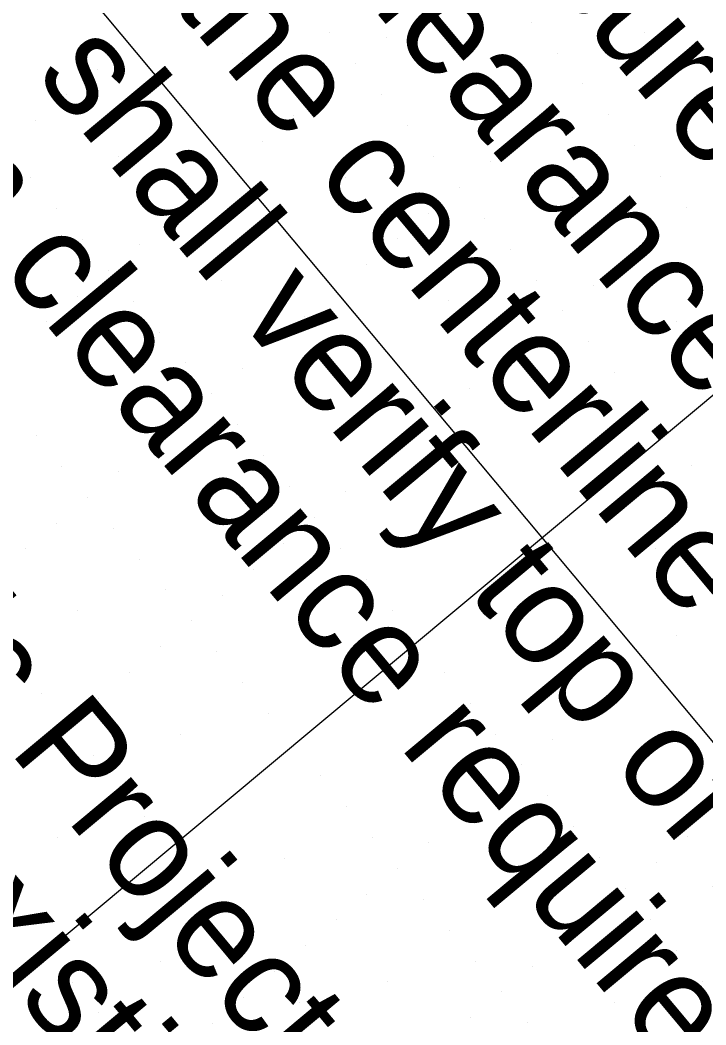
# Model space of a CAD drawing. Extents: x 2042995 to 2043795, y 305365 to 306249.
# Drawn here: x 2043525.2 to 2043542.21, y 305609.11 to 305634.05 of the extents above; entities that cross this region are included whole.
import ezdxf

# ---------------------------------------------------------------- set-up
doc = ezdxf.new("R2010")
doc.units = 0
for name, color, linetype in [('BR_AUTO DIMENSION', 7, 'Continuous'), ('BR_CONCRETE', 7, 'Continuous'), ('BR_GRID DOTS', 7, 'Continuous'), ('BR_GRID LINES', 7, 'Continuous')]:
    doc.layers.add(name, color=color, linetype=linetype)

msp = doc.modelspace()

# ---------------------------------------------------------------- linework, layer by layer
at = {"layer": 'BR_CONCRETE'}
msp.add_spline([(2043139.109, 306017.548), (2043148.199, 306007.16), (2043160.233, 305993.368), (2043172.245, 305979.557), (2043184.234, 305965.727), (2043196.201, 305951.879), (2043208.145, 305938.012), (2043220.067, 305924.126), (2043231.966, 305910.221), (2043243.843, 305896.297), (2043255.698, 305882.355), (2043267.529, 305868.394), (2043279.339, 305854.414), (2043291.126, 305840.415), (2043302.89, 305826.398), (2043314.632, 305812.361), (2043326.352, 305798.306), (2043338.049, 305784.233), (2043349.724, 305770.14), (2043361.376, 305756.029), (2043373.005, 305741.899), (2043384.613, 305727.75), (2043396.197, 305713.582), (2043407.76, 305699.396), (2043419.299, 305685.191), (2043430.817, 305670.967), (2043442.311, 305656.724), (2043453.784, 305642.463), (2043465.234, 305628.182), (2043476.661, 305613.883), (2043488.066, 305599.566), (2043499.448, 305585.229), (2043510.808, 305570.874), (2043522.146, 305556.5), (2043533.461, 305542.107), (2043544.753, 305527.695), (2043547.219, 305524.543)], degree=3, dxfattribs=at)
at = {"layer": 'BR_GRID DOTS'}
for p, q in [((2043537.877, 305634.002), (2043537.877, 305634.002)), ((2043532.884, 305633.74), (2043532.884, 305633.74)), ((2043540.694, 305633.749), (2043540.694, 305633.749)), ((2043527.891, 305633.478), (2043527.891, 305633.478)), ((2043534.292, 305633.614), (2043534.292, 305633.614)), ((2043530.708, 305633.225), (2043530.708, 305633.225)), ((2043538.518, 305633.234), (2043538.518, 305633.234)), ((2043533.525, 305632.972), (2043533.525, 305632.972)), ((2043539.926, 305633.108), (2043539.926, 305633.108)), ((2043527.123, 305632.837), (2043527.123, 305632.837)), ((2043536.342, 305632.719), (2043536.342, 305632.719)), ((2043539.159, 305632.467), (2043539.159, 305632.467)), ((2043526.355, 305632.196), (2043526.355, 305632.196)), ((2043532.757, 305632.331), (2043532.757, 305632.331)), ((2043534.166, 305632.205), (2043534.166, 305632.205)), ((2043541.976, 305632.214), (2043541.976, 305632.214)), ((2043531.99, 305631.69), (2043531.99, 305631.69)), ((2043538.391, 305631.825), (2043538.391, 305631.825)), ((2043539.8, 305631.699), (2043539.8, 305631.699)), ((2043525.588, 305631.555), (2043525.588, 305631.555)), ((2043534.807, 305631.437), (2043534.807, 305631.437)), ((2043537.624, 305631.184), (2043537.624, 305631.184)), ((2043531.222, 305631.049), (2043531.222, 305631.049)), ((2043540.441, 305630.931), (2043540.441, 305630.931)), ((2043527.638, 305630.661), (2043527.638, 305630.661)), ((2043535.448, 305630.67), (2043535.448, 305630.67)), ((2043530.455, 305630.408), (2043530.455, 305630.408)), ((2043536.856, 305630.543), (2043536.856, 305630.543)), ((2043533.272, 305630.155), (2043533.272, 305630.155)), ((2043541.082, 305630.164), (2043541.082, 305630.164)), ((2043525.461, 305630.147), (2043525.461, 305630.147)), ((2043529.687, 305629.767), (2043529.687, 305629.767)), ((2043536.089, 305629.902), (2043536.089, 305629.902)), ((2043538.906, 305629.649), (2043538.906, 305629.649)), ((2043526.102, 305629.379), (2043526.102, 305629.379)), ((2043535.321, 305629.261), (2043535.321, 305629.261)), ((2043541.723, 305629.396), (2043541.723, 305629.396)), ((2043528.92, 305629.126), (2043528.92, 305629.126)), ((2043536.73, 305629.135), (2043536.73, 305629.135)), ((2043540.955, 305628.755), (2043540.955, 305628.755)), ((2043526.744, 305628.612), (2043526.744, 305628.612)), ((2043528.152, 305628.485), (2043528.152, 305628.485)), ((2043534.554, 305628.62), (2043534.554, 305628.62)), ((2043537.371, 305628.367), (2043537.371, 305628.367)), ((2043533.786, 305627.979), (2043533.786, 305627.979)), ((2043540.188, 305628.114), (2043540.188, 305628.114)), ((2043527.385, 305627.844), (2043527.385, 305627.844)), ((2043530.202, 305627.591), (2043530.202, 305627.591)), ((2043538.012, 305627.6), (2043538.012, 305627.6)), ((2043539.42, 305627.473), (2043539.42, 305627.473)), ((2043526.617, 305627.203), (2043526.617, 305627.203)), ((2043533.019, 305627.338), (2043533.019, 305627.338)), ((2043528.026, 305627.077), (2043528.026, 305627.077)), ((2043535.836, 305627.085), (2043535.836, 305627.085)), ((2043532.251, 305626.697), (2043532.251, 305626.697)), ((2043538.653, 305626.832), (2043538.653, 305626.832)), ((2043525.85, 305626.562), (2043525.85, 305626.562)), ((2043541.47, 305626.579), (2043541.47, 305626.579)), ((2043528.667, 305626.309), (2043528.667, 305626.309)), ((2043537.885, 305626.191), (2043537.885, 305626.191)), ((2043531.484, 305626.056), (2043531.484, 305626.056)), ((2043539.294, 305626.065), (2043539.294, 305626.065)), ((2043529.308, 305625.542), (2043529.308, 305625.542)), ((2043537.118, 305625.55), (2043537.118, 305625.55)), ((2043530.716, 305625.415), (2043530.716, 305625.415)), ((2043539.935, 305625.297), (2043539.935, 305625.297)), ((2043527.132, 305625.027), (2043527.132, 305625.027)), ((2043529.949, 305624.774), (2043529.949, 305624.774)), ((2043536.35, 305624.909), (2043536.35, 305624.909)), ((2043532.766, 305624.521), (2043532.766, 305624.521)), ((2043540.576, 305624.53), (2043540.576, 305624.53)), ((2043535.583, 305624.268), (2043535.583, 305624.268)), ((2043529.181, 305624.133), (2043529.181, 305624.133)), ((2043530.59, 305624.007), (2043530.59, 305624.007)), ((2043538.4, 305624.015), (2043538.4, 305624.015)), ((2043525.597, 305623.745), (2043525.597, 305623.745)), ((2043528.414, 305623.492), (2043528.414, 305623.492)), ((2043534.815, 305623.627), (2043534.815, 305623.627)), ((2043531.231, 305623.239), (2043531.231, 305623.239)), ((2043526.238, 305622.978), (2043526.238, 305622.978)), ((2043534.048, 305622.986), (2043534.048, 305622.986)), ((2043541.858, 305622.995), (2043541.858, 305622.995)), ((2043527.646, 305622.851), (2043527.646, 305622.851)), ((2043531.872, 305622.472), (2043531.872, 305622.472)), ((2043526.879, 305622.21), (2043526.879, 305622.21)), ((2043533.28, 305622.345), (2043533.28, 305622.345)), ((2043529.696, 305621.957), (2043529.696, 305621.957)), ((2043532.513, 305621.704), (2043532.513, 305621.704)), ((2043526.111, 305621.569), (2043526.111, 305621.569)), ((2043527.52, 305621.443), (2043527.52, 305621.443)), ((2043535.33, 305621.451), (2043535.33, 305621.451)), ((2043525.344, 305620.928), (2043525.344, 305620.928)), ((2043531.745, 305621.063), (2043531.745, 305621.063)), ((2043533.154, 305620.937), (2043533.154, 305620.937)), ((2043540.964, 305620.945), (2043540.964, 305620.945)), ((2043528.161, 305620.675), (2043528.161, 305620.675)), ((2043530.978, 305620.422), (2043530.978, 305620.422)), ((2043533.795, 305620.169), (2043533.795, 305620.169)), ((2043528.802, 305619.908), (2043528.802, 305619.908)), ((2043530.21, 305619.781), (2043530.21, 305619.781)), ((2043526.626, 305619.393), (2043526.626, 305619.393)), ((2043534.436, 305619.402), (2043534.436, 305619.402)), ((2043529.443, 305619.14), (2043529.443, 305619.14)), ((2043532.26, 305618.887), (2043532.26, 305618.887)), ((2043541.479, 305618.769), (2043541.479, 305618.769)), ((2043528.675, 305618.499), (2043528.675, 305618.499)), ((2043530.084, 305618.373), (2043530.084, 305618.373)), ((2043537.894, 305618.381), (2043537.894, 305618.381)), ((2043540.711, 305618.128), (2043540.711, 305618.128)), ((2043527.908, 305617.858), (2043527.908, 305617.858)), ((2043535.718, 305617.867), (2043535.718, 305617.867)), ((2043530.725, 305617.605), (2043530.725, 305617.605)), ((2043539.944, 305617.487), (2043539.944, 305617.487)), ((2043525.732, 305617.343), (2043525.732, 305617.343)), ((2043527.14, 305617.217), (2043527.14, 305617.217)), ((2043536.359, 305617.099), (2043536.359, 305617.099)), ((2043531.366, 305616.837), (2043531.366, 305616.837)), ((2043539.176, 305616.846), (2043539.176, 305616.846)), ((2043526.373, 305616.576), (2043526.373, 305616.576)), ((2043529.19, 305616.323), (2043529.19, 305616.323)), ((2043537, 305616.331), (2043537, 305616.331)), ((2043538.408, 305616.205), (2043538.408, 305616.205)), ((2043525.605, 305615.935), (2043525.605, 305615.935)), ((2043527.014, 305615.808), (2043527.014, 305615.808)), ((2043534.824, 305615.817), (2043534.824, 305615.817)), ((2043537.641, 305615.564), (2043537.641, 305615.564)), ((2043532.648, 305615.302), (2043532.648, 305615.302)), ((2043540.458, 305615.311), (2043540.458, 305615.311)), ((2043527.655, 305615.041), (2043527.655, 305615.041)), ((2043536.873, 305614.923), (2043536.873, 305614.923)), ((2043538.282, 305614.796), (2043538.282, 305614.796)), ((2043533.289, 305614.535), (2043533.289, 305614.535)), ((2043528.296, 305614.273), (2043528.296, 305614.273)), ((2043536.106, 305614.282), (2043536.106, 305614.282)), ((2043538.923, 305614.029), (2043538.923, 305614.029)), ((2043526.12, 305613.759), (2043526.12, 305613.759)), ((2043533.93, 305613.767), (2043533.93, 305613.767)), ((2043541.74, 305613.776), (2043541.74, 305613.776)), ((2043535.338, 305613.641), (2043535.338, 305613.641)), ((2043531.754, 305613.253), (2043531.754, 305613.253)), ((2043539.564, 305613.261), (2043539.564, 305613.261)), ((2043534.571, 305613), (2043534.571, 305613)), ((2043540.973, 305613.135), (2043540.973, 305613.135)), ((2043529.578, 305612.738), (2043529.578, 305612.738)), ((2043537.388, 305612.747), (2043537.388, 305612.747)), ((2043540.205, 305612.494), (2043540.205, 305612.494)), ((2043533.803, 305612.359), (2043533.803, 305612.359)), ((2043535.212, 305612.232), (2043535.212, 305612.232)), ((2043530.219, 305611.971), (2043530.219, 305611.971)), ((2043525.226, 305611.709), (2043525.226, 305611.709)), ((2043533.036, 305611.718), (2043533.036, 305611.718)), ((2043539.438, 305611.853), (2043539.438, 305611.853)), ((2043540.846, 305611.726), (2043540.846, 305611.726)), ((2043535.853, 305611.465), (2043535.853, 305611.465)), ((2043530.86, 305611.203), (2043530.86, 305611.203)), ((2043538.67, 305611.212), (2043538.67, 305611.212)), ((2043532.268, 305611.077), (2043532.268, 305611.077)), ((2043541.487, 305610.959), (2043541.487, 305610.959)), ((2043528.684, 305610.689), (2043528.684, 305610.689)), ((2043536.494, 305610.697), (2043536.494, 305610.697)), ((2043537.903, 305610.571), (2043537.903, 305610.571)), ((2043531.501, 305610.436), (2043531.501, 305610.436)), ((2043526.508, 305610.174), (2043526.508, 305610.174)), ((2043534.318, 305610.183), (2043534.318, 305610.183)), ((2043542.128, 305610.191), (2043542.128, 305610.191)), ((2043530.733, 305609.795), (2043530.733, 305609.795)), ((2043537.135, 305609.93), (2043537.135, 305609.93)), ((2043532.142, 305609.668), (2043532.142, 305609.668)), ((2043539.952, 305609.677), (2043539.952, 305609.677)), ((2043527.149, 305609.407), (2043527.149, 305609.407)), ((2043536.367, 305609.289), (2043536.367, 305609.289)), ((2043529.966, 305609.154), (2043529.966, 305609.154)), ((2043537.776, 305609.162), (2043537.776, 305609.162))]:
    msp.add_line(p, q, dxfattribs=at)
at = {"layer": 'BR_GRID LINES'}
for p, q in [((2043168.489, 306063.801), (2043600.112, 305547.005)), ((2043553.497, 305634.019), (2043446.045, 305544.275))]:
    msp.add_line(p, q, dxfattribs=at)

# ---------------------------------------------------------------- texts
at = {"layer": 'BR_AUTO DIMENSION'}
for s, p in [('Minimum Vertical Clearance required, measured from top of high rail to lowest', (2043497.504, 305683.824)), ('point of superstructure, in the horizontal clearance area that extends 6\'-0"', (2043494.626, 305681.42)), ('on either side of, and perpendicular to, the centerline of outer tracks', (2043491.748, 305679.016)), ('(future track arrangement). Contractor shall verify top of rail elevations', (2043488.87, 305676.613)), ('prior to construction to confirm minimum clearance requirement is met.', (2043485.992, 305674.209)), ('Future ditches are not shown. See CSX Public Projects Manual for ', (2043480.235, 305669.401)), ('minimum future ditch section. Maintain positive existing ditch drainage.', (2043477.357, 305666.997)), ('Finished Grade to be determined by Design-Build Team', (2043471.601, 305662.19))]:
    msp.add_text(s, height=2.5, rotation=309.8684, dxfattribs=at).set_placement(p)

doc.saveas('drawing.dxf')
